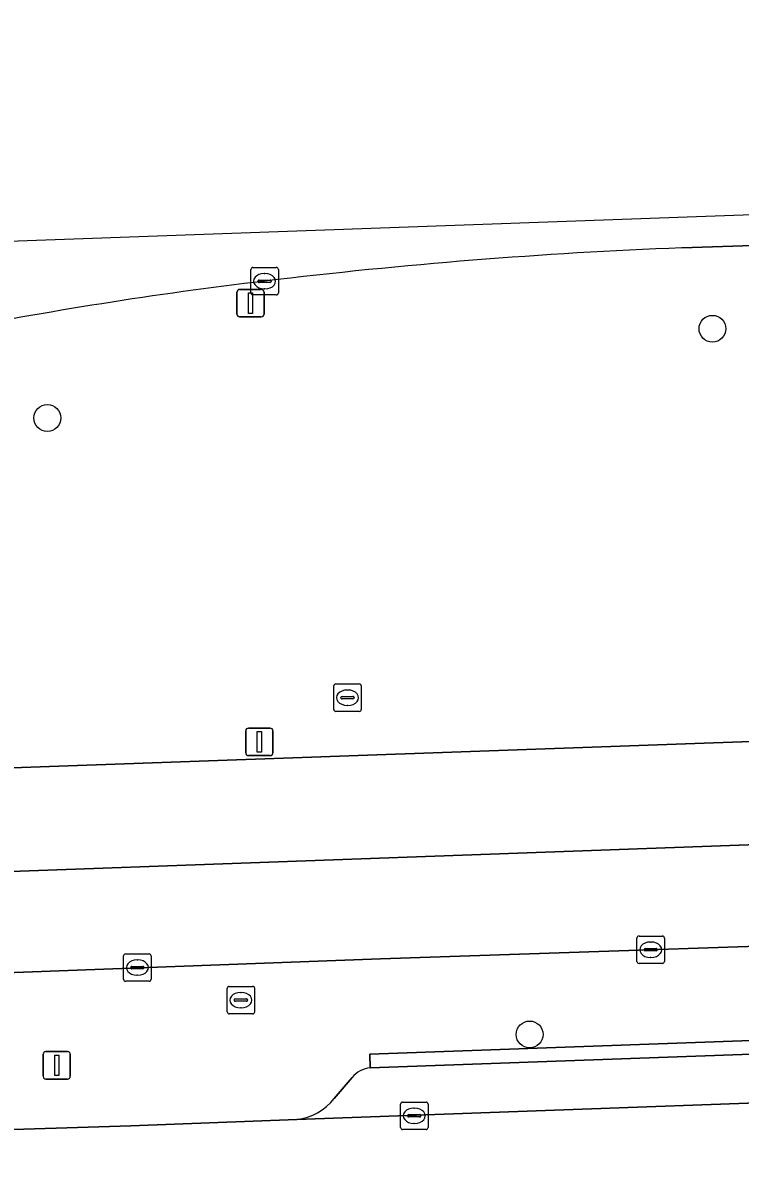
# Model space of a CAD drawing. Extents: x 161084 to 161928, y 385354 to 386522.
# Drawn here: x 161559.87 to 161586, y 386477.15 to 386518.91 of the extents above; entities that cross this region are included whole.
import ezdxf

# ---------------------------------------------------------------- set-up
doc = ezdxf.new("R2010")
doc.units = 0
for name, color, linetype in [('IMGEO_Berm_groen', 7, 'Continuous'), ('IMGEO_Boom', 7, 'Continuous'), ('IMGEO_Kolk', 7, 'Continuous'), ('IMGEO_Lichtmast', 7, 'Continuous'), ('IMGEO_OVBaan_gesloten', 7, 'Continuous'), ('IMGEO_Parkeervlak_open', 7, 'Continuous'), ('IMGEO_Rijbaan_lokaal_open', 7, 'Continuous'), ('IMGEO_Rijbaan_regionaal_gesloten', 7, 'Continuous'), ('IMGEO_Rioolput', 7, 'Continuous'), ('IMGEO_Verkeersbordpaal', 7, 'Continuous'), ('IMGEO_Voetpad_open', 7, 'Continuous')]:
    doc.layers.add(name, color=color, linetype=linetype)

msp = doc.modelspace()

# ---------------------------------------------------------------- linework, layer by layer
at = {"layer": 'IMGEO_Berm_groen'}
for points in [[(161609.942, 386511.646), (161607.972, 386511.502), (161583.88, 386510.715)], [(161514.156, 386490.147), (161610.593, 386493.594)], [(161610.999, 386486.108), (161597.637, 386485.668), (161594.596, 386485.53), (161572.906, 386484.813), (161525.095, 386483.027), (161516.956, 386482.684)], [(161572.526, 386480.834), (161572.509, 386481.333), (161594.534, 386482.121), (161594.551, 386481.622)], [(161525.579, 386477.78), (161525.495, 386480.416), (161527.893, 386480.478), (161528.023, 386477.548), (161528.428, 386477.563), (161534.796, 386477.72), (161557.954, 386478.54), (161563.804, 386478.726), (161569.853, 386478.954)], [(161571.213, 386479.715), (161571.863, 386480.484)]]:
    msp.add_lwpolyline(points, dxfattribs=at)
for centre, radius, start, end in [((161591.084, 386325.034), 185.82, 92.22194, 96.9253), ((161586.703, 386357.36), 153.203, 96.75643, 101.23313), ((161572.618, 386479.858), 0.981, 95.3565, 140.303), ((161569.622, 386480.962), 2.021, 276.5549, 321.9042)]:
    msp.add_arc(centre, radius, start, end, dxfattribs=at)
at = {"layer": 'IMGEO_Boom'}
for centre in [(161584.994, 386507.766), (161560.764, 386504.515), (161578.333, 386482.051)]:
    msp.add_circle(centre, 0.489, dxfattribs=at)
at = {"layer": 'IMGEO_Kolk'}
for p, q in [((161568.178, 386509.073), (161568.178, 386509.925)), ((161568.253, 386509.999), (161569.105, 386509.999)), ((161568.666, 386509.779), (161568.691, 386509.779)), ((161569.179, 386509.925), (161569.179, 386509.073)), ((161568.437, 386509.493), (161568.437, 386509.505)), ((161568.875, 386509.456), (161568.477, 386509.456)), ((161568.48, 386509.542), (161568.878, 386509.542)), ((161568.921, 386509.505), (161568.921, 386509.493)), ((161569.105, 386508.999), (161568.253, 386508.999)), ((161568.689, 386509.219), (161568.664, 386509.219)), ((161582.243, 386484.713), (161582.243, 386485.565)), ((161582.318, 386485.639), (161583.17, 386485.639)), ((161583.244, 386485.565), (161583.244, 386484.713)), ((161582.502, 386485.133), (161582.502, 386485.145)), ((161582.545, 386485.182), (161582.943, 386485.182)), ((161582.731, 386485.419), (161582.756, 386485.419)), ((161582.986, 386485.145), (161582.986, 386485.133)), ((161563.543, 386484.063), (161563.543, 386484.915)), ((161563.618, 386484.989), (161564.47, 386484.989)), ((161564.031, 386484.769), (161564.056, 386484.769)), ((161564.544, 386484.915), (161564.544, 386484.063)), ((161582.94, 386485.096), (161582.542, 386485.096)), ((161582.754, 386484.859), (161582.729, 386484.859)), ((161563.802, 386484.483), (161563.802, 386484.495)), ((161564.24, 386484.446), (161563.842, 386484.446)), ((161563.845, 386484.532), (161564.243, 386484.532)), ((161564.286, 386484.495), (161564.286, 386484.483)), ((161583.17, 386484.639), (161582.318, 386484.639)), ((161564.47, 386483.989), (161563.618, 386483.989)), ((161564.054, 386484.209), (161564.029, 386484.209)), ((161573.631, 386478.662), (161573.631, 386479.514)), ((161573.706, 386479.588), (161574.558, 386479.588)), ((161574.119, 386479.368), (161574.144, 386479.368)), ((161574.632, 386479.514), (161574.632, 386478.662)), ((161573.89, 386479.082), (161573.89, 386479.094)), ((161574.328, 386479.045), (161573.93, 386479.045)), ((161573.933, 386479.131), (161574.331, 386479.131)), ((161574.374, 386479.094), (161574.374, 386479.082)), ((161574.558, 386478.588), (161573.706, 386478.588)), ((161574.142, 386478.808), (161574.117, 386478.808))]:
    msp.add_line(p, q, dxfattribs=at)
for points in [[(161568.178, 386509.073), (161568.178, 386509.925)], [(161568.253, 386509.999), (161569.105, 386509.999)], [(161569.179, 386509.925), (161569.179, 386509.073)], [(161569.105, 386508.999), (161568.253, 386508.999)], [(161582.243, 386484.713), (161582.243, 386485.565)], [(161582.318, 386485.639), (161583.17, 386485.639)], [(161583.244, 386485.565), (161583.244, 386484.713)], [(161563.543, 386484.063), (161563.543, 386484.915)], [(161563.618, 386484.989), (161564.47, 386484.989)], [(161564.544, 386484.915), (161564.544, 386484.063)], [(161583.17, 386484.639), (161582.318, 386484.639)], [(161564.47, 386483.989), (161563.618, 386483.989)], [(161573.631, 386478.662), (161573.631, 386479.514)], [(161573.706, 386479.588), (161574.558, 386479.588)], [(161574.632, 386479.514), (161574.632, 386478.662)], [(161574.558, 386478.588), (161573.706, 386478.588)]]:
    msp.add_lwpolyline(points, dxfattribs=at)
for centre, radius, start, end in [((161568.255, 386509.923), 0.0765, 91.552, 178.448), ((161568.255, 386509.923), 0.0765, 91.552, 178.448), ((161569.103, 386509.923), 0.0765, 1.552, 88.448), ((161569.103, 386509.923), 0.0765, 1.552, 88.448), ((161568.477, 386509.502), 0.0403, 85.8775, 175.7526), ((161568.474, 386509.492), 0.0366, 178.938, 274.7102), ((161568.878, 386509.499), 0.043, 264.8664, 352.4533), ((161568.882, 386509.504), 0.0386, 1.7309, 96.639), ((161568.255, 386509.075), 0.0765, 181.552, 268.448), ((161568.255, 386509.075), 0.0765, 181.552, 268.448), ((161569.103, 386509.075), 0.0765, 271.552, 358.448), ((161569.103, 386509.075), 0.0765, 271.552, 358.448), ((161582.32, 386485.563), 0.0765, 91.552, 178.448), ((161582.32, 386485.563), 0.0765, 91.552, 178.448), ((161583.168, 386485.563), 0.0765, 1.552, 88.448), ((161583.168, 386485.563), 0.0765, 1.552, 88.448), ((161582.542, 386485.142), 0.0403, 85.8775, 175.7526), ((161582.539, 386485.132), 0.0366, 178.938, 274.7102), ((161582.943, 386485.139), 0.043, 264.8664, 352.4533), ((161582.947, 386485.144), 0.0386, 1.7309, 96.639), ((161563.62, 386484.913), 0.0765, 91.552, 178.448), ((161563.62, 386484.913), 0.0765, 91.552, 178.448), ((161564.468, 386484.913), 0.0765, 1.552, 88.448), ((161564.468, 386484.913), 0.0765, 1.552, 88.448), ((161582.32, 386484.715), 0.0765, 181.552, 268.448), ((161582.32, 386484.715), 0.0765, 181.552, 268.448), ((161583.168, 386484.715), 0.0765, 271.552, 358.448), ((161583.168, 386484.715), 0.0765, 271.552, 358.448), ((161563.842, 386484.492), 0.0403, 85.8775, 175.7526), ((161563.839, 386484.482), 0.0366, 178.938, 274.7102), ((161564.243, 386484.489), 0.043, 264.8664, 352.4533), ((161564.247, 386484.494), 0.0386, 1.7309, 96.639), ((161563.62, 386484.065), 0.0765, 181.552, 268.448), ((161563.62, 386484.065), 0.0765, 181.552, 268.448), ((161564.468, 386484.065), 0.0765, 271.552, 358.448), ((161564.468, 386484.065), 0.0765, 271.552, 358.448), ((161573.708, 386479.512), 0.0765, 91.552, 178.448), ((161573.708, 386479.512), 0.0765, 91.552, 178.448), ((161574.556, 386479.512), 0.0765, 1.552, 88.448), ((161574.556, 386479.512), 0.0765, 1.552, 88.448), ((161573.93, 386479.091), 0.0403, 85.8775, 175.7526), ((161573.927, 386479.081), 0.0366, 178.938, 274.7102), ((161574.331, 386479.088), 0.043, 264.8664, 352.4533), ((161574.335, 386479.093), 0.0386, 1.7309, 96.639), ((161573.708, 386478.664), 0.0765, 181.552, 268.448), ((161573.708, 386478.664), 0.0765, 181.552, 268.448), ((161574.556, 386478.664), 0.0765, 271.552, 358.448), ((161574.556, 386478.664), 0.0765, 271.552, 358.448)]:
    msp.add_arc(centre, radius, start, end, dxfattribs=at)
for centre, major_axis, ratio, start_param, end_param in [((161568.665, 386509.499), (-0.387, 0.002), 0.722429, 4.712389, 7.853982), ((161568.69, 386509.499), (-0.39, 0.002), 0.717154, 1.570796, 4.712389), ((161582.73, 386485.139), (-0.387, 0.002), 0.722429, 4.712389, 7.853982), ((161582.755, 386485.139), (-0.39, 0.002), 0.717154, 1.570796, 4.712389), ((161564.03, 386484.489), (-0.387, 0.002), 0.722429, 4.712389, 7.853982), ((161564.055, 386484.489), (-0.39, 0.002), 0.717154, 1.570796, 4.712389), ((161574.118, 386479.088), (-0.387, 0.002), 0.722429, 4.712389, 7.853982), ((161574.143, 386479.088), (-0.39, 0.002), 0.717154, 1.570796, 4.712389)]:
    msp.add_ellipse(centre, major_axis=major_axis, ratio=ratio, start_param=start_param, end_param=end_param, dxfattribs=at)
at = {"layer": 'IMGEO_Lichtmast'}
for p, q in [((161567.668, 386508.3), (161567.668, 386509.1)), ((161567.668, 386509.1), (161567.668, 386508.3)), ((161567.768, 386509.2), (161568.558, 386509.2)), ((161568.558, 386509.2), (161567.768, 386509.2)), ((161568.658, 386509.1), (161568.658, 386508.3)), ((161568.658, 386508.3), (161568.658, 386509.1)), ((161568.558, 386508.2), (161567.768, 386508.2)), ((161567.768, 386508.2), (161568.558, 386508.2)), ((161567.991, 386492.313), (161567.991, 386493.113)), ((161567.991, 386493.113), (161567.991, 386492.313)), ((161568.091, 386493.213), (161568.881, 386493.213)), ((161568.881, 386493.213), (161568.091, 386493.213)), ((161568.981, 386493.113), (161568.981, 386492.313)), ((161568.981, 386492.313), (161568.981, 386493.113)), ((161568.881, 386492.213), (161568.091, 386492.213)), ((161568.091, 386492.213), (161568.881, 386492.213))]:
    msp.add_line(p, q, dxfattribs=at)
for points in [[(161568.088, 386509.075), (161568.238, 386509.075), (161568.238, 386508.325), (161568.088, 386508.325), (161568.088, 386509.075)], [(161568.411, 386493.088), (161568.561, 386493.088), (161568.561, 386492.338), (161568.411, 386492.338), (161568.411, 386493.088)]]:
    msp.add_lwpolyline(points, dxfattribs=at)
for centre, start, end in [((161567.768, 386509.1), 90, 180), ((161567.768, 386509.1), 90, 180), ((161568.558, 386509.1), 0, 90), ((161568.558, 386509.1), 360, 90), ((161567.768, 386508.3), 180, 270), ((161567.768, 386508.3), 180, 270), ((161568.558, 386508.3), 270, 0), ((161568.558, 386508.3), 270, 0), ((161568.091, 386493.113), 90, 180), ((161568.091, 386493.113), 90, 180), ((161568.881, 386493.113), 0, 90), ((161568.881, 386493.113), 360, 90), ((161568.091, 386492.313), 180, 270), ((161568.091, 386492.313), 180, 270), ((161568.881, 386492.313), 270, 0), ((161568.881, 386492.313), 270, 0)]:
    msp.add_arc(centre, 0.1, start, end, dxfattribs=at)
at = {"layer": 'IMGEO_OVBaan_gesloten'}
msp.add_lwpolyline([(161869.118, 386498.87), (161869.088, 386502.145), (161865.636, 386502.078), (161818.448, 386501.002), (161781.483, 386499.728), (161769.346, 386499.291), (161716.318, 386497.389), (161635.871, 386494.504), (161614.476, 386493.735), (161610.593, 386493.594), (161514.156, 386490.147), (161514.225, 386486.399), (161540.956, 386487.327), (161632.308, 386490.629), (161783, 386495.974)], close=True, dxfattribs=at)
msp.add_lwpolyline([(161632.308, 386490.629), (161540.956, 386487.327), (161514.225, 386486.399), (161514.293, 386482.64), (161516.369, 386482.721), (161516.956, 386482.684), (161525.095, 386483.027), (161572.906, 386484.813), (161594.596, 386485.53), (161597.637, 386485.668), (161610.999, 386486.108), (161636.001, 386487.041)], dxfattribs=at)
at = {"layer": 'IMGEO_Parkeervlak_open'}
for points in [[(161594.551, 386481.622), (161572.526, 386480.834)], [(161571.863, 386480.484), (161571.213, 386479.715)], [(161569.853, 386478.954), (161597.352, 386479.943)]]:
    msp.add_lwpolyline(points, dxfattribs=at)
for centre, radius, start, end in [((161572.618, 386479.858), 0.981, 95.3565, 140.303), ((161569.622, 386480.962), 2.021, 276.5549, 321.9042)]:
    msp.add_arc(centre, radius, start, end, dxfattribs=at)
at = {"layer": 'IMGEO_Rijbaan_lokaal_open'}
msp.add_lwpolyline([(161775.508, 386488.391), (161772.611, 386486.24), (161772.269, 386486.142), (161715.043, 386484.115), (161703.758, 386483.683), (161669.183, 386482.417), (161654.926, 386481.945), (161653.096, 386481.862), (161640.245, 386481.424), (161616.751, 386480.587), (161615.046, 386480.532), (161611.282, 386480.377), (161608.884, 386480.268), (161598.427, 386479.968), (161597.352, 386479.943), (161569.853, 386478.954), (161563.804, 386478.726), (161557.954, 386478.54), (161534.796, 386477.72), (161528.428, 386477.563), (161528.463, 386476.077), (161520.243, 386475.807), (161522.097, 386474.803)], dxfattribs=at)
at = {"layer": 'IMGEO_Rijbaan_regionaal_gesloten'}
for points in [[(161759.308, 386516.735), (161774.324, 386516.06), (161778.443, 386515.747), (161792.135, 386513.569), (161792.896, 386513.379), (161811.505, 386511.978), (161837.5, 386511.046), (161853.008, 386510.49), (161868.801, 386510.094), (161868.796, 386513.304), (161827.9, 386514.799), (161812.062, 386515.267), (161798.737, 386516.675), (161786.794, 386518.556), (161781.499, 386518.91), (161558.33, 386510.912), (161555.079, 386510.796)], [(161583.88, 386510.715), (161607.972, 386511.502), (161609.942, 386511.646), (161613.668, 386511.71), (161715.639, 386515.35), (161755.586, 386516.776)]]:
    msp.add_lwpolyline(points, dxfattribs=at)
for centre, radius, start, end in [((161591.084, 386325.034), 185.82, 92.22194, 96.9253), ((161586.703, 386357.36), 153.203, 96.75643, 101.23313)]:
    msp.add_arc(centre, radius, start, end, dxfattribs=at)
at = {"layer": 'IMGEO_Rioolput'}
for p, q in [((161571.199, 386493.897), (161571.199, 386494.749)), ((161571.274, 386494.823), (161572.126, 386494.823)), ((161572.2, 386494.749), (161572.2, 386493.897)), ((161571.458, 386494.317), (161571.458, 386494.329)), ((161571.501, 386494.366), (161571.899, 386494.366)), ((161571.687, 386494.603), (161571.712, 386494.603)), ((161571.942, 386494.329), (161571.942, 386494.317)), ((161571.896, 386494.28), (161571.498, 386494.28)), ((161571.71, 386494.043), (161571.685, 386494.043)), ((161572.126, 386493.823), (161571.274, 386493.823)), ((161567.315, 386482.877), (161567.315, 386483.729)), ((161567.39, 386483.803), (161568.242, 386483.803)), ((161567.803, 386483.583), (161567.828, 386483.583)), ((161568.316, 386483.729), (161568.316, 386482.877)), ((161567.574, 386483.297), (161567.574, 386483.309)), ((161568.012, 386483.26), (161567.614, 386483.26)), ((161567.617, 386483.346), (161568.015, 386483.346)), ((161568.058, 386483.309), (161568.058, 386483.297)), ((161568.242, 386482.803), (161567.39, 386482.803)), ((161567.826, 386483.023), (161567.801, 386483.023))]:
    msp.add_line(p, q, dxfattribs=at)
for points in [[(161571.199, 386493.897), (161571.199, 386494.749)], [(161571.274, 386494.823), (161572.126, 386494.823)], [(161572.2, 386494.749), (161572.2, 386493.897)], [(161572.126, 386493.823), (161571.274, 386493.823)], [(161567.315, 386482.877), (161567.315, 386483.729)], [(161567.39, 386483.803), (161568.242, 386483.803)], [(161568.316, 386483.729), (161568.316, 386482.877)], [(161568.242, 386482.803), (161567.39, 386482.803)]]:
    msp.add_lwpolyline(points, dxfattribs=at)
for centre, radius, start, end in [((161571.276, 386494.747), 0.0765, 91.552, 178.448), ((161571.276, 386494.747), 0.0765, 91.552, 178.448), ((161572.124, 386494.747), 0.0765, 1.552, 88.448), ((161572.124, 386494.747), 0.0765, 1.552, 88.448), ((161571.498, 386494.326), 0.0403, 85.8775, 175.7526), ((161571.495, 386494.316), 0.0366, 178.938, 274.7102), ((161571.899, 386494.323), 0.043, 264.8664, 352.4533), ((161571.903, 386494.328), 0.0386, 1.7309, 96.639), ((161571.276, 386493.899), 0.0765, 181.552, 268.448), ((161571.276, 386493.899), 0.0765, 181.552, 268.448), ((161572.124, 386493.899), 0.0765, 271.552, 358.448), ((161572.124, 386493.899), 0.0765, 271.552, 358.448), ((161567.392, 386483.727), 0.0765, 91.552, 178.448), ((161567.392, 386483.727), 0.0765, 91.552, 178.448), ((161568.24, 386483.727), 0.0765, 1.552, 88.448), ((161568.24, 386483.727), 0.0765, 1.552, 88.448), ((161567.614, 386483.306), 0.0403, 85.8775, 175.7526), ((161567.611, 386483.296), 0.0366, 178.938, 274.7102), ((161568.015, 386483.303), 0.043, 264.8664, 352.4533), ((161568.019, 386483.308), 0.0386, 1.7309, 96.639), ((161567.392, 386482.879), 0.0765, 181.552, 268.448), ((161567.392, 386482.879), 0.0765, 181.552, 268.448), ((161568.24, 386482.879), 0.0765, 271.552, 358.448), ((161568.24, 386482.879), 0.0765, 271.552, 358.448)]:
    msp.add_arc(centre, radius, start, end, dxfattribs=at)
for centre, major_axis, ratio, start_param, end_param in [((161571.686, 386494.323), (-0.387, 0.002), 0.722429, 4.712389, 7.853982), ((161571.711, 386494.323), (-0.39, 0.002), 0.717154, 1.570796, 4.712389), ((161567.802, 386483.303), (-0.387, 0.002), 0.722429, 4.712389, 7.853982), ((161567.827, 386483.303), (-0.39, 0.002), 0.717154, 1.570796, 4.712389)]:
    msp.add_ellipse(centre, major_axis=major_axis, ratio=ratio, start_param=start_param, end_param=end_param, dxfattribs=at)
at = {"layer": 'IMGEO_Verkeersbordpaal'}
for p, q in [((161560.711, 386481.428), (161561.501, 386481.428)), ((161561.501, 386481.428), (161560.711, 386481.428)), ((161560.611, 386480.528), (161560.611, 386481.328)), ((161560.611, 386481.328), (161560.611, 386480.528)), ((161561.601, 386481.328), (161561.601, 386480.528)), ((161561.601, 386480.528), (161561.601, 386481.328)), ((161561.501, 386480.428), (161560.711, 386480.428)), ((161560.711, 386480.428), (161561.501, 386480.428))]:
    msp.add_line(p, q, dxfattribs=at)
msp.add_lwpolyline([(161561.031, 386481.303), (161561.181, 386481.303), (161561.181, 386480.553), (161561.031, 386480.553), (161561.031, 386481.303)], dxfattribs=at)
for centre, start, end in [((161560.711, 386481.328), 90, 180), ((161560.711, 386481.328), 90, 180), ((161561.501, 386481.328), 0, 90), ((161561.501, 386481.328), 360, 90), ((161560.711, 386480.528), 180, 270), ((161560.711, 386480.528), 180, 270), ((161561.501, 386480.528), 270, 0), ((161561.501, 386480.528), 270, 0)]:
    msp.add_arc(centre, 0.1, start, end, dxfattribs=at)
at = {"layer": 'IMGEO_Voetpad_open'}
msp.add_lwpolyline([(161594.534, 386482.121), (161572.509, 386481.333), (161572.526, 386480.834), (161594.551, 386481.622)], close=True, dxfattribs=at)

doc.saveas('drawing.dxf')
